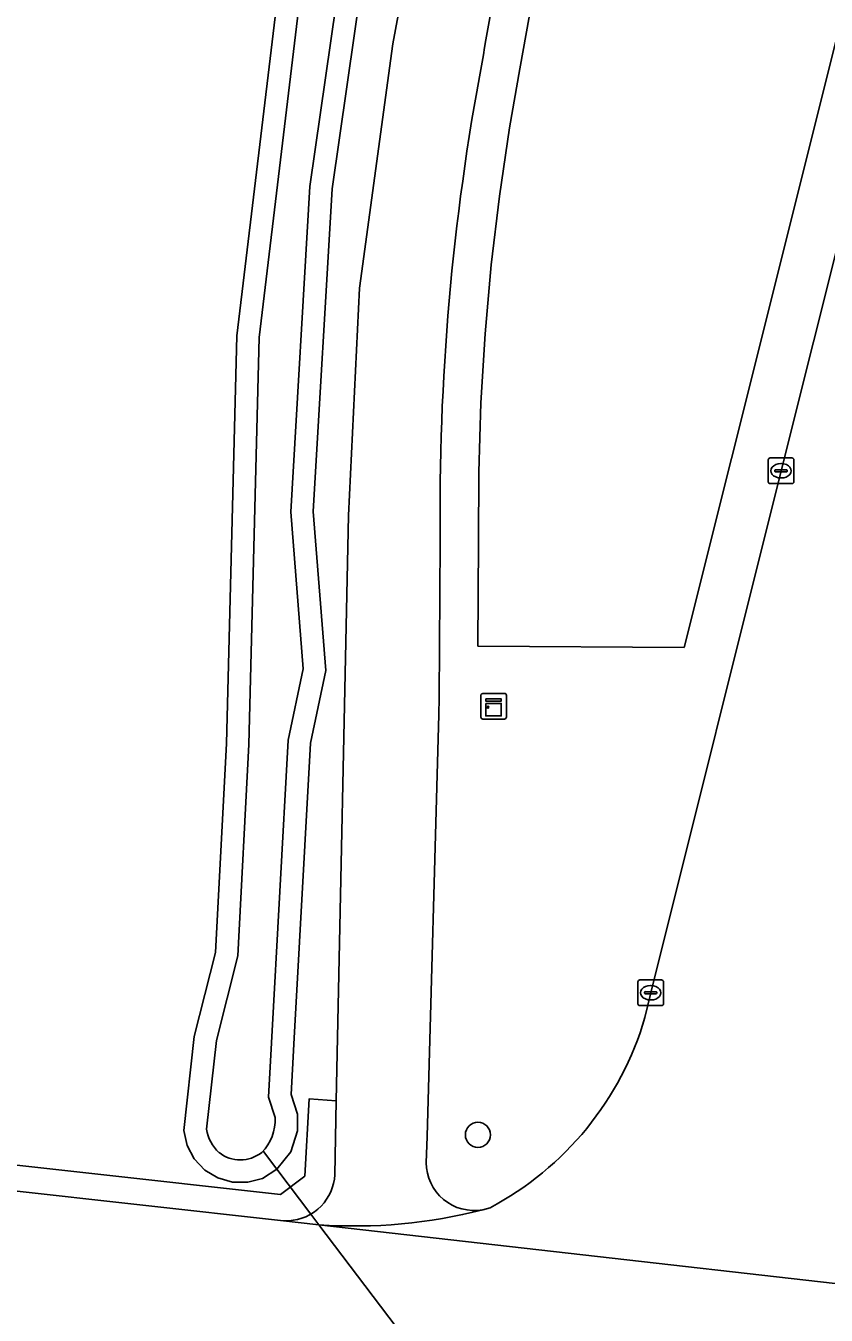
# Model space of a CAD drawing. Extents: x 161385 to 162589, y 388479 to 389756.
# Drawn here: x 162174.2 to 162205.5, y 388691.9 to 388742.2 of the extents above; entities that cross this region are included whole.
import ezdxf

# ---------------------------------------------------------------- set-up
doc = ezdxf.new("R2010")
doc.units = 0
for name, color, linetype in [('IMGEO_Berm_groen', 7, 'Continuous'), ('IMGEO_Boom', 7, 'Continuous'), ('IMGEO_Duiker', 7, 'Continuous'), ('IMGEO_Fietspad_gesloten', 7, 'Continuous'), ('IMGEO_Groenvoorziening', 7, 'Continuous'), ('IMGEO_Kast', 7, 'Continuous'), ('IMGEO_Kolk', 7, 'Continuous'), ('IMGEO_Loofbos', 7, 'Continuous'), ('IMGEO_Oever', 7, 'Continuous'), ('IMGEO_Rijbaan_lokaal_gesloten', 7, 'Continuous'), ('IMGEO_Voetpad_open', 7, 'Continuous'), ('IMGEO_Waterloop', 7, 'Continuous')]:
    doc.layers.add(name, color=color, linetype=linetype)

msp = doc.modelspace()

# ---------------------------------------------------------------- linework, layer by layer
at = {"layer": 'IMGEO_Berm_groen'}
for points in [[(162203.693, 388724.874), (162209.992, 388750), (162213.659, 388764.62), (162218.423, 388783.692), (162218.716, 388784.885)], [(162206.891, 388745.858), (162201.753, 388725.36), (162199.91, 388717.985), (162191.86, 388718.037), (162191.886, 388722.099), (162191.891, 388724.822), (162191.975, 388727.523), (162192.137, 388730.219), (162192.378, 388732.909), (162192.697, 388735.591), (162193.094, 388738.264), (162193.499, 388740.561), (162194.225, 388744.62)], [(162198.376, 388703.539), (162198.604, 388704.506), (162203.693, 388724.874)], [(162190.386, 388722.102), (162190.347, 388716.013), (162190.335, 388715.366), (162189.876, 388698.902), (162189.839, 388697.876)], [(162192.045, 388696.04), (162192.188, 388696.076), (162192.33, 388696.117)]]:
    msp.add_lwpolyline(points, dxfattribs=at)
for centre, radius, start, end in [((162403.128, 388705.189), 214.092, 167.91817, 170.41916), ((162284.568, 388723.303), 94.19, 169.28051, 180.73035), ((162186.575, 388706.979), 12.292, 297.9168, 343.7503), ((162191.706, 388697.876), 1.867, 180.0152, 280.4452)]:
    msp.add_arc(centre, radius, start, end, dxfattribs=at)
at = {"layer": 'IMGEO_Boom'}
msp.add_circle((162191.857, 388698.963), 0.489, dxfattribs=at)
at = {"layer": 'IMGEO_Duiker'}
for points in [[(162183.486, 388698.312), (162184.011, 388697.62), (162185.337, 388695.87), (162185.651, 388695.455)], [(162194.552, 388683.711), (162193.974, 388684.393), (162191.691, 388687.487), (162185.651, 388695.455)]]:
    msp.add_lwpolyline(points, dxfattribs=at)
at = {"layer": 'IMGEO_Fietspad_gesloten'}
for points in [[(162190.109, 388750), (162188.536, 388741.532), (162187.239, 388731.997), (162186.802, 388723.126), (162186.329, 388700.295), (162186.269, 388697.407), (162186.252, 388697.229), (162186.22, 388697.063), (162186.173, 388696.9), (162186.112, 388696.742), (162186.037, 388696.59), (162185.949, 388696.446), (162185.848, 388696.31), (162185.736, 388696.183), (162185.612, 388696.067), (162185.479, 388695.962), (162185.337, 388695.87), (162185.285, 388695.84), (162185.134, 388695.766), (162184.976, 388695.705), (162184.814, 388695.659), (162184.649, 388695.627), (162184.481, 388695.61), (162184.312, 388695.609), (162184.144, 388695.622), (162185.651, 388695.455)], [(162189.839, 388697.876), (162189.876, 388698.902), (162190.335, 388715.366), (162190.347, 388716.013), (162190.386, 388722.102)]]:
    msp.add_lwpolyline(points, dxfattribs=at)
for centre, radius, start, end in [((162403.128, 388705.189), 214.092, 167.91817, 170.41916), ((162284.568, 388723.303), 94.19, 169.28051, 180.73035), ((162191.706, 388697.876), 1.867, 180.0152, 280.4452), ((162187.072, 388715.159), 19.755, 265.8751, 284.58)]:
    msp.add_arc(centre, radius, start, end, dxfattribs=at)
at = {"layer": 'IMGEO_Groenvoorziening'}
for points in [[(162168.937, 388698.323), (162184.152, 388696.632), (162185.097, 388697.352), (162185.266, 388700.364), (162186.329, 388700.295), (162186.802, 388723.126), (162187.239, 388731.997), (162188.536, 388741.532), (162190.109, 388750), (162191.97, 388758.076), (162195.928, 388774.095)], [(162188.194, 388750), (162186.166, 388735.884), (162185.429, 388723.281), (162185.919, 388717.086), (162185.324, 388714.25), (162184.667, 388702.506), (162184.568, 388700.542), (162184.809, 388699.772), (162184.811, 388699.122), (162184.547, 388698.299), (162184.011, 388697.62), (162183.444, 388697.26), (162182.868, 388697.109), (162182.272, 388697.116), (162181.7, 388697.28), (162181.192, 388697.59), (162180.784, 388698.024), (162180.506, 388698.551), (162180.377, 388699.132), (162180.783, 388702.801), (162181.617, 388706.073), (162182.042, 388714.232), (162182.441, 388730.142), (162184.437, 388746.716)]]:
    msp.add_lwpolyline(points, dxfattribs=at)
at = {"layer": 'IMGEO_Kast'}
for p, q in [((162191.971, 388715.26), (162191.971, 388716.101)), ((162191.971, 388716.101), (162191.971, 388715.26)), ((162192.046, 388716.185), (162192.887, 388716.185)), ((162192.887, 388716.185), (162192.046, 388716.185)), ((162192.971, 388716.11), (162192.971, 388715.269)), ((162192.971, 388715.269), (162192.971, 388716.11)), ((162192.896, 388715.185), (162192.055, 388715.185)), ((162192.055, 388715.185), (162192.896, 388715.185))]:
    msp.add_line(p, q, dxfattribs=at)
for points in [[(162192.166, 388715.975), (162192.766, 388715.975), (162192.766, 388715.89), (162192.166, 388715.89), (162192.166, 388715.975)], [(162192.166, 388715.8), (162192.766, 388715.8), (162192.766, 388715.311), (162192.166, 388715.311), (162192.166, 388715.8)]]:
    msp.add_lwpolyline(points, dxfattribs=at)
msp.add_circle((162192.25, 388715.649), 0.0377, dxfattribs=at)
for centre, start, end in [((162192.049, 388716.107), 92.4484, 184.2845), ((162192.049, 388716.107), 92.4484, 184.2845), ((162192.893, 388716.107), 2.4484, 94.2845), ((162192.893, 388716.107), 2.4484, 94.2845), ((162192.049, 388715.263), 182.4484, 274.2845), ((162192.049, 388715.263), 182.4484, 274.2845), ((162192.893, 388715.263), 272.4484, 4.2845), ((162192.893, 388715.263), 272.4484, 4.2845)]:
    msp.add_arc(centre, 0.0779, start, end, dxfattribs=at)
at = {"layer": 'IMGEO_Kolk'}
for p, q in [((162203.191, 388724.448), (162203.191, 388725.3)), ((162203.266, 388725.374), (162204.118, 388725.374)), ((162203.679, 388725.154), (162203.704, 388725.154)), ((162204.192, 388725.3), (162204.192, 388724.448)), ((162203.45, 388724.868), (162203.45, 388724.88)), ((162203.888, 388724.831), (162203.49, 388724.831)), ((162203.493, 388724.917), (162203.891, 388724.917)), ((162203.702, 388724.594), (162203.677, 388724.594)), ((162203.934, 388724.88), (162203.934, 388724.868)), ((162204.118, 388724.374), (162203.266, 388724.374)), ((162198.102, 388704.08), (162198.102, 388704.932)), ((162198.177, 388705.006), (162199.029, 388705.006)), ((162199.103, 388704.932), (162199.103, 388704.08)), ((162198.361, 388704.5), (162198.361, 388704.512)), ((162198.799, 388704.463), (162198.401, 388704.463)), ((162198.404, 388704.549), (162198.802, 388704.549)), ((162198.59, 388704.786), (162198.615, 388704.786)), ((162198.845, 388704.512), (162198.845, 388704.5)), ((162199.029, 388704.006), (162198.177, 388704.006)), ((162198.613, 388704.226), (162198.588, 388704.226))]:
    msp.add_line(p, q, dxfattribs=at)
for points in [[(162203.191, 388724.448), (162203.191, 388725.3)], [(162203.266, 388725.374), (162204.118, 388725.374)], [(162204.192, 388725.3), (162204.192, 388724.448)], [(162204.118, 388724.374), (162203.266, 388724.374)], [(162198.102, 388704.08), (162198.102, 388704.932)], [(162198.177, 388705.006), (162199.029, 388705.006)], [(162199.103, 388704.932), (162199.103, 388704.08)], [(162199.029, 388704.006), (162198.177, 388704.006)]]:
    msp.add_lwpolyline(points, dxfattribs=at)
for centre, radius, start, end in [((162203.268, 388725.298), 0.0765, 91.552, 178.448), ((162203.268, 388725.298), 0.0765, 91.552, 178.448), ((162204.116, 388725.298), 0.0765, 1.552, 88.448), ((162204.116, 388725.298), 0.0765, 1.552, 88.448), ((162203.49, 388724.877), 0.0403, 85.8775, 175.7526), ((162203.487, 388724.867), 0.0366, 178.938, 274.7102), ((162203.891, 388724.874), 0.043, 264.8664, 352.4533), ((162203.895, 388724.879), 0.0386, 1.7309, 96.639), ((162203.268, 388724.45), 0.0765, 181.552, 268.448), ((162203.268, 388724.45), 0.0765, 181.552, 268.448), ((162204.116, 388724.45), 0.0765, 271.552, 358.448), ((162204.116, 388724.45), 0.0765, 271.552, 358.448), ((162198.179, 388704.93), 0.0765, 91.552, 178.448), ((162198.179, 388704.93), 0.0765, 91.552, 178.448), ((162199.027, 388704.93), 0.0765, 1.552, 88.448), ((162199.027, 388704.93), 0.0765, 1.552, 88.448), ((162198.401, 388704.509), 0.0403, 85.8775, 175.7526), ((162198.398, 388704.499), 0.0366, 178.938, 274.7102), ((162198.802, 388704.506), 0.043, 264.8664, 352.4533), ((162198.806, 388704.511), 0.0386, 1.7309, 96.639), ((162198.179, 388704.082), 0.0765, 181.552, 268.448), ((162198.179, 388704.082), 0.0765, 181.552, 268.448), ((162199.027, 388704.082), 0.0765, 271.552, 358.448), ((162199.027, 388704.082), 0.0765, 271.552, 358.448)]:
    msp.add_arc(centre, radius, start, end, dxfattribs=at)
for centre, major_axis, ratio, start_param, end_param in [((162203.678, 388724.874), (-0.387, 0.002), 0.722429, 4.712389, 7.853982), ((162203.703, 388724.874), (-0.39, 0.002), 0.717154, 1.570796, 4.712389), ((162198.589, 388704.506), (-0.387, 0.002), 0.722429, 4.712389, 7.853982), ((162198.614, 388704.506), (-0.39, 0.002), 0.717154, 1.570796, 4.712389)]:
    msp.add_ellipse(centre, major_axis=major_axis, ratio=ratio, start_param=start_param, end_param=end_param, dxfattribs=at)
at = {"layer": 'IMGEO_Loofbos'}
msp.add_lwpolyline([(162194.225, 388744.62), (162193.499, 388740.561), (162193.094, 388738.264), (162192.697, 388735.591), (162192.378, 388732.909), (162192.137, 388730.219), (162191.975, 388727.523), (162191.891, 388724.822), (162191.886, 388722.099), (162191.86, 388718.037), (162199.91, 388717.985), (162201.753, 388725.36), (162206.891, 388745.858)], dxfattribs=at)
at = {"layer": 'IMGEO_Oever'}
for points in [[(162183.097, 388789.284), (162183.246, 388788.961), (162183.897, 388787.97), (162184.725, 388787.123), (162187.655, 388784.885), (162192.714, 388770.941), (162188.703, 388756.652), (162187.332, 388750.153), (162185.295, 388735.972), (162184.552, 388723.272), (162185.037, 388717.142), (162184.455, 388714.365), (162183.794, 388702.552), (162183.687, 388700.43), (162183.935, 388699.637)], [(162181.262, 388699.18), (162181.646, 388702.644), (162182.486, 388705.941), (162182.916, 388714.198), (162183.314, 388730.079), (162185.299, 388746.561), (162186.078, 388749.795), (162187.528, 388755.811), (162190.647, 388766.58)], [(162184.437, 388746.716), (162182.441, 388730.142), (162182.042, 388714.232), (162181.617, 388706.073), (162180.783, 388702.801), (162180.377, 388699.132), (162180.506, 388698.551), (162180.784, 388698.024), (162181.192, 388697.59), (162181.7, 388697.28), (162182.272, 388697.116), (162182.868, 388697.109), (162183.444, 388697.26), (162184.011, 388697.62), (162184.547, 388698.299), (162184.811, 388699.122), (162184.809, 388699.772), (162184.568, 388700.542), (162184.667, 388702.506), (162185.324, 388714.25), (162185.919, 388717.086), (162185.429, 388723.281), (162186.166, 388735.884), (162188.194, 388750)]]:
    msp.add_lwpolyline(points, dxfattribs=at)
for centre, radius, start, end in [((162182.19, 388699.525), 1.749, 314.5649, 3.6771), ((162182.726, 388699.383), 1.478, 187.9018, 228.5713), ((162182.58, 388699.308), 1.326, 231.1532, 309.1215)]:
    msp.add_arc(centre, radius, start, end, dxfattribs=at)
at = {"layer": 'IMGEO_Rijbaan_lokaal_gesloten'}
for points in [[(162215.296, 388741.611), (162217.225, 388749.348), (162217.388, 388750), (162225.506, 388782.552), (162218.716, 388784.885), (162218.423, 388783.692), (162213.659, 388764.62), (162209.992, 388750), (162203.693, 388724.874), (162198.604, 388704.506), (162198.376, 388703.539)], [(162353.423, 388676.578), (162317.536, 388680.643), (162316.844, 388680.72), (162297.525, 388682.881), (162285.793, 388684.193), (162285.607, 388684.214), (162265.796, 388686.429), (162255.908, 388687.535), (162247.951, 388688.424), (162223.34, 388691.176), (162216.117, 388691.984), (162185.651, 388695.455), (162184.144, 388695.622), (162173.399, 388696.814)], [(162192.33, 388696.117), (162192.188, 388696.076), (162192.045, 388696.04)], [(162185.651, 388695.455), (162216.117, 388691.984)]]:
    msp.add_lwpolyline(points, dxfattribs=at)
for centre, radius, start, end in [((162186.575, 388706.979), 12.292, 297.9168, 343.7503), ((162187.072, 388715.159), 19.755, 265.8751, 284.58)]:
    msp.add_arc(centre, radius, start, end, dxfattribs=at)
at = {"layer": 'IMGEO_Voetpad_open'}
msp.add_lwpolyline([(162173.399, 388696.814), (162184.144, 388695.622), (162184.312, 388695.609), (162184.481, 388695.61), (162184.649, 388695.627), (162184.814, 388695.659), (162184.976, 388695.705), (162185.134, 388695.766), (162185.285, 388695.84), (162185.337, 388695.87), (162185.479, 388695.962), (162185.612, 388696.067), (162185.736, 388696.183), (162185.848, 388696.31), (162185.949, 388696.446), (162186.037, 388696.59), (162186.112, 388696.742), (162186.173, 388696.9), (162186.22, 388697.063), (162186.252, 388697.229), (162186.269, 388697.407), (162186.329, 388700.295), (162185.266, 388700.364), (162185.097, 388697.352), (162184.152, 388696.632), (162168.937, 388698.323)], dxfattribs=at)
at = {"layer": 'IMGEO_Waterloop'}
for points in [[(162183.935, 388699.637), (162183.687, 388700.43), (162183.794, 388702.552), (162184.455, 388714.365), (162185.037, 388717.142), (162184.552, 388723.272), (162185.295, 388735.972), (162187.332, 388750.153), (162188.703, 388756.652), (162192.714, 388770.941), (162187.655, 388784.885), (162184.725, 388787.123), (162183.897, 388787.97), (162183.246, 388788.961), (162183.097, 388789.284)], [(162190.647, 388766.58), (162187.528, 388755.811), (162186.078, 388749.795), (162185.299, 388746.561), (162183.314, 388730.079), (162182.916, 388714.198), (162182.486, 388705.941), (162181.646, 388702.644), (162181.262, 388699.18)]]:
    msp.add_lwpolyline(points, dxfattribs=at)
for centre, radius, start, end in [((162182.19, 388699.525), 1.749, 314.5649, 3.6771), ((162182.726, 388699.383), 1.478, 187.9018, 228.5713), ((162182.58, 388699.308), 1.326, 231.1532, 309.1215)]:
    msp.add_arc(centre, radius, start, end, dxfattribs=at)

doc.saveas('drawing.dxf')
